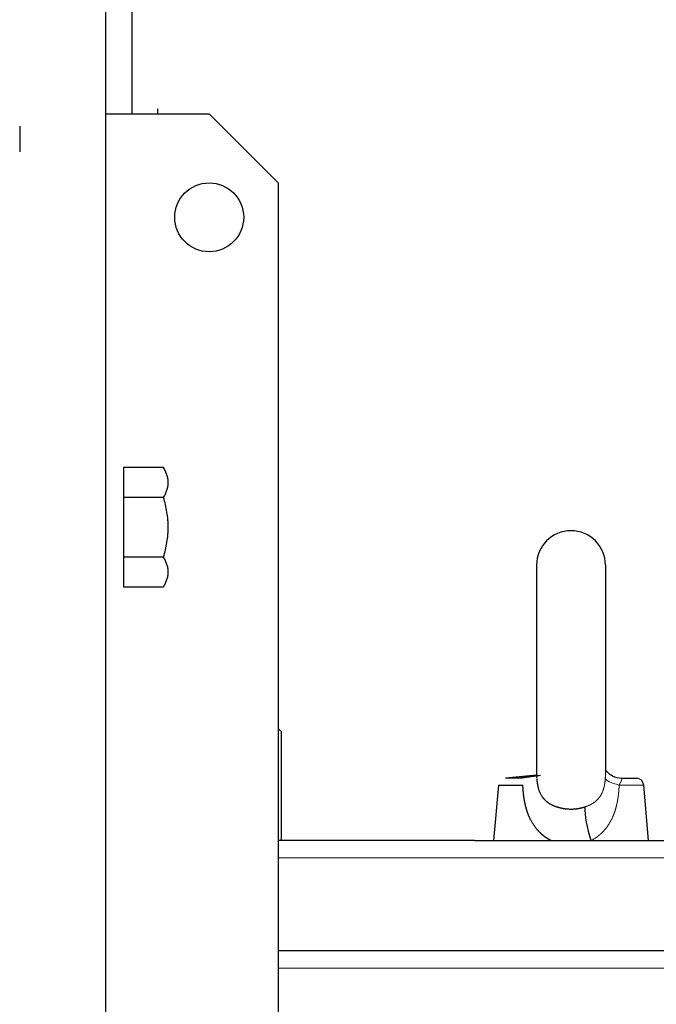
# Model space of a CAD drawing. Header units: millimetres. Extents: x 0 to 29700, y -16 to 21000.
# Tile 320 of 357: x 21391 to 21576, y 17070 to 17356. Entities that reach past the tile are written whole.
import ezdxf

# ---------------------------------------------------------------- set-up
doc = ezdxf.new("R2010")
doc.units = ezdxf.units.MM
doc.layers.add('1', color=7, linetype='Continuous', true_color=0xffffff)
doc.layers.add('254', color=7, linetype='Continuous', true_color=0xffffff)
doc.styles.add('latin_extended', font='simplex.shx')
doc.dimstyles.get("Standard").update_dxf_attribs({"dimtxt": 0.18, "dimasz": 0.18, "dimexe": 0.18, "dimexo": 0.0625, "dimgap": 0.09, "dimtad": 0, "dimtih": 1, "dimtoh": 1, "dimdec": 4, "dimzin": 0, "dimdsep": 46, "dimtxsty": 'Standard', "dimcen": 0.09, "dimadec": 0, "dimazin": 0, "dimtfac": 1, "dimtdec": 4, "dimtofl": 0, "dimtmove": 0, "dimatfit": 3, "dimfxl": 1, "dimtolj": 1, "dimtzin": 0, "dimarcsym": 0})

# ---------------------------------------------------------------- blocks, each defined once
blk = doc.blocks.new('_U4')
at = {"layer": '254', "color": 3, "linetype": 'Continuous', "lineweight": 13, "transparency": 16777216}
for p, q in [((28056.49, 18872.66), (28056.49, 14093.8)), ((18212.99, 16851.58), (18212.99, 14093.8)), ((18387.99, 14143.8), (27881.49, 14143.8))]:
    blk.add_line(p, q, dxfattribs=at)
at = {"layer": '254', "color": 3, "transparency": 16777216}
for points in [[(18387.99, 14172.97), (18387.99, 14114.64), (18212.99, 14143.8)], [(27881.49, 14114.64), (27881.49, 14172.97), (28056.49, 14143.8)]]:
    blk.add_solid(points, dxfattribs=at)
at = {"layer": 'Defpoints', "color": 0, "transparency": 16777216}
for p in [(28056.49, 18922.66), (18212.99, 16901.58), (28056.49, 14143.8)]:
    blk.add_point(p, dxfattribs=at)
at = {"layer": '254', "color": 2, "lineweight": 13, "transparency": 16777216, "insert": (22822.24, 14406.3), "char_height": 175, "attachment_point": 1, "style": 'latin_extended'}
blk.add_mtext('\\A1;9844', dxfattribs=at)

msp = doc.modelspace()

# ---------------------------------------------------------------- linework, layer by layer
at = {"layer": '1', "color": 2, "linetype": 'Continuous', "lineweight": 25}
for p, q in [((21415.987, 16298.827), (21415.987, 17450.31)), ((21423.487, 17429.424), (21423.487, 17328.802)), ((21415.987, 17328.803), (21445.987, 17328.803)), ((21430.987, 17330.303), (21430.987, 17329.432)), ((21430.987, 17330.303), (21430.987, 17329.432)), ((21430.987, 17329.432), (21430.987, 17328.803)), ((21465.987, 17308.803), (21445.987, 17328.803)), ((21390.987, 17325.24), (21390.987, 17317.826)), ((21465.987, 17308.803), (21465.987, 16338.803)), ((21421.087, 17226.123), (21421.087, 17217.463)), ((21432.747, 17226.123), (21421.087, 17226.123)), ((21432.747, 17217.463), (21421.087, 17217.463)), ((21421.087, 17217.463), (21421.087, 17200.142)), ((21421.087, 17200.142), (21421.087, 17191.482)), ((21432.747, 17200.142), (21421.087, 17200.142)), ((21540.987, 17197.803), (21540.987, 17136.067)), ((21560.987, 17197.803), (21560.987, 17137.452)), ((21421.087, 17191.482), (21432.747, 17191.482)), ((21466.987, 17149.403), (21465.987, 17150.403)), ((21466.987, 17118.203), (21466.987, 17149.403)), ((21540.986, 17136.847), (21531.926, 17135.981)), ((21536.184, 17135.981), (21531.926, 17135.981)), ((21565.789, 17135.981), (21570.048, 17135.981)), ((21529.898, 17133.938), (21528.487, 17117.803)), ((21529.898, 17133.938), (21537.019, 17133.938)), ((21573.487, 17117.803), (21572.075, 17133.938)), ((21522.987, 17117.803), (21465.987, 17117.803)), ((21466.587, 17117.803), (21466.987, 17118.203)), ((21522.987, 17117.803), (21577.987, 17117.803)), ((21710.686, 17085.803), (21465.987, 17085.803))]:
    msp.add_line(p, q, dxfattribs=at)
at = {"layer": '1', "color": 4, "linetype": 'Continuous', "lineweight": 13}
for p, q in [((21564.954, 17133.938), (21572.075, 17133.938)), ((21465.989, 17112.803), (21712.586, 17112.803)), ((21465.989, 17080.803), (21710.684, 17080.803))]:
    msp.add_line(p, q, dxfattribs=at)
at = {"layer": '1', "color": 2, "linetype": 'Continuous', "lineweight": 25}
msp.add_circle((21445.987, 17298.803), 10, dxfattribs=at)
for centre, radius, start, end in [((21550.987, 17197.803), 10, 0, 180), ((21569.834, 17133.742), 2.25, 5, 84.54046)]:
    msp.add_arc(centre, radius, start, end, dxfattribs=at)
at = {"layer": '1', "color": 4, "linetype": 'Continuous', "lineweight": 13}
msp.add_ellipse((21572.872, 17134.984), major_axis=(11.952, -1.073), ratio=0.1917389, start_param=3.2105934, end_param=4.005609, dxfattribs=at)
at = {"layer": '1', "color": 2, "linetype": 'Continuous', "lineweight": 25}
for centre, major_axis, ratio, start_param, end_param in [((21566.676, 17147.927), (-1.866, -11.854), 0.8065135, 6.0824153, 6.3847453), ((21559.831, 17118.849), (3.732, -11.405), 0.2701531, 3.7533103, 4.7157009)]:
    msp.add_ellipse(centre, major_axis=major_axis, ratio=ratio, start_param=start_param, end_param=end_param, dxfattribs=at)
for points, knots in [([(21434.087, 17221.793), (21434.087, 17221.978), (21434.079, 17222.162), (21434.048, 17222.529), (21434.024, 17222.712), (21433.933, 17223.259), (21433.842, 17223.621), (21433.609, 17224.342), (21433.466, 17224.701), (21433.137, 17225.414), (21432.951, 17225.769), (21432.747, 17226.123)], [0, 0, 0, 0, 0.125, 0.125, 0.25, 0.25, 0.5, 0.5, 0.75, 0.75, 1, 1, 1, 1]), ([(21432.747, 17217.463), (21432.951, 17217.816), (21433.137, 17218.172), (21433.466, 17218.885), (21433.609, 17219.244), (21433.842, 17219.964), (21433.933, 17220.327), (21434.024, 17220.874), (21434.048, 17221.057), (21434.079, 17221.424), (21434.087, 17221.608), (21434.087, 17221.793)], [0, 0, 0, 0, 0.25, 0.25, 0.5, 0.5, 0.75, 0.75, 0.875, 0.875, 1, 1, 1, 1]), ([(21434.087, 17208.803), (21434.087, 17209.172), (21434.079, 17209.54), (21434.048, 17210.274), (21434.024, 17210.64), (21433.933, 17211.735), (21433.842, 17212.459), (21433.609, 17213.901), (21433.466, 17214.618), (21433.137, 17216.045), (21432.951, 17216.755), (21432.747, 17217.463)], [0, 0, 0, 0, 0.125, 0.125, 0.25, 0.25, 0.5, 0.5, 0.75, 0.75, 1, 1, 1, 1]), ([(21432.747, 17200.142), (21432.951, 17200.85), (21433.137, 17201.56), (21433.466, 17202.987), (21433.609, 17203.704), (21433.842, 17205.146), (21433.933, 17205.871), (21434.024, 17206.965), (21434.048, 17207.331), (21434.079, 17208.065), (21434.087, 17208.433), (21434.087, 17208.803)], [0, 0, 0, 0, 0.25, 0.25, 0.5, 0.5, 0.75, 0.75, 0.875, 0.875, 1, 1, 1, 1]), ([(21434.087, 17195.812), (21434.087, 17195.997), (21434.079, 17196.181), (21434.048, 17196.548), (21434.024, 17196.731), (21433.933, 17197.278), (21433.842, 17197.641), (21433.609, 17198.362), (21433.466, 17198.72), (21433.137, 17199.434), (21432.951, 17199.789), (21432.747, 17200.142)], [0, 0, 0, 0, 0.125, 0.125, 0.25, 0.25, 0.5, 0.5, 0.75, 0.75, 1, 1, 1, 1]), ([(21432.747, 17191.482), (21432.951, 17191.836), (21433.137, 17192.191), (21433.466, 17192.904), (21433.609, 17193.263), (21433.842, 17193.984), (21433.933, 17194.346), (21434.024, 17194.893), (21434.048, 17195.076), (21434.079, 17195.443), (21434.087, 17195.627), (21434.087, 17195.812)], [0, 0, 0, 0, 0.25, 0.25, 0.5, 0.5, 0.75, 0.75, 0.875, 0.875, 1, 1, 1, 1]), ([(21563.053, 17136.564), (21562.483, 17136.885), (21561.64, 17137.475), (21561.063, 17138.305), (21560.919, 17138.588)], [0, 0, 0, 0, 0.5448149, 1, 1, 1, 1]), ([(21536.184, 17135.981), (21536.204, 17135.984), (21536.243, 17135.99), (21536.301, 17136), (21536.359, 17136.008), (21536.416, 17136.017), (21536.472, 17136.026), (21536.527, 17136.034), (21536.581, 17136.042), (21536.635, 17136.051), (21536.688, 17136.058), (21536.739, 17136.066), (21536.79, 17136.074), (21536.84, 17136.082), (21536.89, 17136.089), (21536.938, 17136.096), (21536.985, 17136.103), (21537.032, 17136.11), (21537.077, 17136.117), (21537.122, 17136.124), (21537.166, 17136.13), (21537.208, 17136.136), (21537.25, 17136.142), (21537.291, 17136.148), (21537.331, 17136.154), (21537.37, 17136.16), (21537.408, 17136.166), (21537.445, 17136.171), (21537.481, 17136.176), (21537.516, 17136.181), (21537.67, 17136.204), (21537.936, 17136.242), (21538.311, 17136.296), (21538.663, 17136.345), (21539.154, 17136.414), (21539.769, 17136.498), (21540.558, 17136.603), (21541.331, 17136.705), (21541.867, 17136.773), (21542.122, 17136.806)], [0, 0, 0, 0, 0.0112241, 0.0222616, 0.0331125, 0.0437771, 0.0542556, 0.0645481, 0.0746547, 0.0845756, 0.094311, 0.1038611, 0.1132258, 0.1224055, 0.1314002, 0.1402101, 0.1488352, 0.1572758, 0.1655319, 0.1736037, 0.1814913, 0.1891947, 0.1967141, 0.2040497, 0.2112015, 0.2181695, 0.224954, 0.231555, 0.2379725, 0.2442068, 0.2502578, 0.3199038, 0.3847574, 0.4448405, 0.5001729, 0.6328135, 0.7501189, 0.8826569, 1, 1, 1, 1]), ([(21540.528, 17136.599), (21540.528, 17136.599), (21540.285, 17136.567), (21539.77, 17136.498), (21539.156, 17136.414), (21538.666, 17136.346), (21538.314, 17136.296), (21537.939, 17136.243), (21537.659, 17136.202), (21537.478, 17136.176), (21537.4, 17136.165), (21537.319, 17136.153), (21537.233, 17136.14), (21537.144, 17136.127), (21537.051, 17136.113), (21536.955, 17136.099), (21536.855, 17136.084), (21536.751, 17136.068), (21536.644, 17136.052), (21536.534, 17136.035), (21536.42, 17136.018), (21536.303, 17136), (21536.224, 17135.988), (21536.184, 17135.981)], [0, 0, 0, 0, 0.0000451, 0.156035, 0.3325787, 0.4063697, 0.4864622, 0.5728823, 0.6656591, 0.6831575, 0.701633, 0.7210868, 0.7415198, 0.7629333, 0.7853285, 0.8087067, 0.8330691, 0.8584173, 0.8847527, 0.912077, 0.9403918, 0.9696989, 1, 1, 1, 1]), ([(21541.039, 17135.896), (21541.04, 17135.879), (21541.042, 17135.844), (21541.046, 17135.792), (21541.049, 17135.74), (21541.053, 17135.688), (21541.057, 17135.636), (21541.061, 17135.584), (21541.065, 17135.533), (21541.07, 17135.481), (21541.074, 17135.43), (21541.079, 17135.379), (21541.083, 17135.328), (21541.088, 17135.277), (21541.093, 17135.226), (21541.098, 17135.175), (21541.104, 17135.124), (21541.109, 17135.074), (21541.115, 17135.023), (21541.12, 17134.973), (21541.126, 17134.923), (21541.132, 17134.872), (21541.138, 17134.822), (21541.145, 17134.773), (21541.151, 17134.723), (21541.157, 17134.673), (21541.164, 17134.624), (21541.171, 17134.574), (21541.178, 17134.525), (21541.185, 17134.476), (21541.193, 17134.427), (21541.2, 17134.378), (21541.208, 17134.329), (21541.216, 17134.28), (21541.223, 17134.232), (21541.232, 17134.183), (21541.24, 17134.135), (21541.248, 17134.087), (21541.257, 17134.039), (21541.266, 17133.991), (21541.275, 17133.943), (21541.284, 17133.895), (21541.293, 17133.847), (21541.302, 17133.8), (21541.312, 17133.753), (21541.322, 17133.705), (21541.332, 17133.658), (21541.342, 17133.611), (21541.352, 17133.564), (21541.363, 17133.518), (21541.373, 17133.471), (21541.384, 17133.425), (21541.395, 17133.378), (21541.406, 17133.332), (21541.418, 17133.286), (21541.429, 17133.24), (21541.441, 17133.194), (21541.453, 17133.149), (21541.465, 17133.103), (21541.508, 17132.947), (21541.586, 17132.681), (21541.713, 17132.309), (21541.859, 17131.94), (21542.023, 17131.577), (21542.207, 17131.219), (21542.414, 17130.868), (21542.589, 17130.607), (21542.719, 17130.428), (21542.798, 17130.325), (21542.879, 17130.222), (21542.963, 17130.119), (21543.051, 17130.016), (21543.143, 17129.913), (21543.238, 17129.81), (21543.336, 17129.708), (21543.438, 17129.606), (21543.544, 17129.504), (21543.654, 17129.404), (21543.767, 17129.303), (21543.885, 17129.204), (21544.007, 17129.106), (21544.132, 17129.009), (21544.262, 17128.912), (21544.396, 17128.818), (21544.494, 17128.752), (21544.552, 17128.714), (21544.571, 17128.701), (21544.591, 17128.688), (21544.613, 17128.675), (21544.636, 17128.66), (21544.66, 17128.645), (21544.686, 17128.629), (21544.713, 17128.612), (21544.742, 17128.594), (21544.772, 17128.576), (21544.804, 17128.557), (21544.837, 17128.537), (21544.872, 17128.517), (21544.908, 17128.496), (21544.946, 17128.474), (21544.985, 17128.452), (21545.026, 17128.429), (21545.069, 17128.406), (21545.113, 17128.382), (21545.159, 17128.357), (21545.206, 17128.332), (21545.255, 17128.306), (21545.305, 17128.28), (21545.358, 17128.254), (21545.412, 17128.227), (21545.467, 17128.199), (21545.525, 17128.171), (21545.584, 17128.143), (21545.645, 17128.114), (21545.708, 17128.086), (21545.772, 17128.056), (21545.838, 17128.027), (21545.907, 17127.997), (21545.977, 17127.967), (21546.048, 17127.937), (21546.122, 17127.907), (21546.198, 17127.877), (21546.275, 17127.847), (21546.355, 17127.816), (21546.436, 17127.786), (21546.52, 17127.756), (21546.605, 17127.726), (21546.693, 17127.696), (21546.782, 17127.666), (21546.873, 17127.636), (21546.935, 17127.617), (21546.966, 17127.607)], [0, 0, 0, 0, 0.0046098, 0.0092077, 0.0137936, 0.0183678, 0.0229303, 0.0274811, 0.0320204, 0.0365483, 0.0410648, 0.0455701, 0.0500642, 0.0545472, 0.0590192, 0.0634804, 0.0679308, 0.0723705, 0.0767996, 0.0812182, 0.0856265, 0.0900244, 0.0944122, 0.09879, 0.1031577, 0.1075157, 0.1118639, 0.1162024, 0.1205315, 0.1248511, 0.1291615, 0.1334627, 0.1377549, 0.1420381, 0.1463125, 0.1505783, 0.1548355, 0.1590842, 0.1633247, 0.1675569, 0.1717812, 0.1759975, 0.180206, 0.1844069, 0.1886002, 0.1927862, 0.196965, 0.2011366, 0.2053013, 0.2094592, 0.2136104, 0.2177552, 0.2218935, 0.2260256, 0.2301517, 0.2342718, 0.2383862, 0.2424949, 0.2465982, 0.2506963, 0.2848, 0.3193161, 0.3543451, 0.3899856, 0.4263346, 0.4634866, 0.5015339, 0.5133753, 0.5254385, 0.5377258, 0.550239, 0.5629801, 0.5759508, 0.589153, 0.6025882, 0.6162581, 0.6301643, 0.6443082, 0.6586913, 0.6733149, 0.6881804, 0.7032891, 0.7186422, 0.734241, 0.7500867, 0.7520611, 0.7541891, 0.7564707, 0.758906, 0.7614949, 0.7642375, 0.7671337, 0.7701837, 0.7733873, 0.7767446, 0.7802556, 0.7839203, 0.7877388, 0.7917109, 0.7958368, 0.8001164, 0.8045497, 0.8091368, 0.8138776, 0.8187721, 0.8238204, 0.8290224, 0.8343781, 0.8398876, 0.8455509, 0.8513679, 0.8573387, 0.8634632, 0.8697415, 0.8761736, 0.8827594, 0.889499, 0.8963923, 0.9034395, 0.9106404, 0.917995, 0.9255035, 0.9331657, 0.9409818, 0.9489516, 0.9570752, 0.9653526, 0.9737837, 0.9823687, 0.9911074, 1, 1, 1, 1]), ([(21545.211, 17117.803), (21545.194, 17117.811), (21545.162, 17117.828), (21545.113, 17117.853), (21545.064, 17117.878), (21545.015, 17117.904), (21544.966, 17117.929), (21544.918, 17117.955), (21544.869, 17117.981), (21544.821, 17118.008), (21544.773, 17118.034), (21544.725, 17118.061), (21544.677, 17118.088), (21544.629, 17118.115), (21544.582, 17118.142), (21544.534, 17118.169), (21544.487, 17118.197), (21544.44, 17118.225), (21544.392, 17118.253), (21544.345, 17118.281), (21544.299, 17118.31), (21544.252, 17118.339), (21544.205, 17118.367), (21544.159, 17118.397), (21544.112, 17118.426), (21544.066, 17118.455), (21544.02, 17118.485), (21543.974, 17118.515), (21543.928, 17118.545), (21543.883, 17118.575), (21543.837, 17118.606), (21543.792, 17118.637), (21543.746, 17118.668), (21543.701, 17118.699), (21543.656, 17118.73), (21543.611, 17118.761), (21543.566, 17118.793), (21543.522, 17118.825), (21543.477, 17118.857), (21543.433, 17118.89), (21543.388, 17118.922), (21543.344, 17118.955), (21543.3, 17118.988), (21543.256, 17119.021), (21543.212, 17119.054), (21543.169, 17119.088), (21543.125, 17119.122), (21543.082, 17119.155), (21543.039, 17119.19), (21542.996, 17119.224), (21542.953, 17119.259), (21542.91, 17119.293), (21542.867, 17119.328), (21542.824, 17119.363), (21542.782, 17119.399), (21542.74, 17119.434), (21542.697, 17119.47), (21542.655, 17119.506), (21542.613, 17119.542), (21542.572, 17119.579), (21542.53, 17119.615), (21542.488, 17119.652), (21542.447, 17119.689), (21542.406, 17119.726), (21542.365, 17119.764), (21542.324, 17119.801), (21542.283, 17119.839), (21542.242, 17119.877), (21542.201, 17119.915), (21542.161, 17119.953), (21542.121, 17119.992), (21542.08, 17120.031), (21542.04, 17120.07), (21542, 17120.109), (21541.96, 17120.148), (21541.921, 17120.188), (21541.881, 17120.228), (21541.842, 17120.268), (21541.802, 17120.308), (21541.763, 17120.349), (21541.724, 17120.389), (21541.685, 17120.43), (21541.647, 17120.471), (21541.608, 17120.512), (21541.569, 17120.554), (21541.531, 17120.595), (21541.298, 17120.85), (21540.887, 17121.333), (21540.336, 17122.073), (21539.831, 17122.852), (21539.37, 17123.67), (21539.073, 17124.277), (21538.906, 17124.649), (21538.852, 17124.773), (21538.798, 17124.897), (21538.746, 17125.022), (21538.694, 17125.148), (21538.643, 17125.274), (21538.593, 17125.401), (21538.544, 17125.528), (21538.495, 17125.656), (21538.448, 17125.785), (21538.401, 17125.914), (21538.356, 17126.043), (21538.311, 17126.174), (21538.266, 17126.305), (21538.223, 17126.436), (21538.181, 17126.568), (21538.139, 17126.701), (21538.098, 17126.835), (21538.058, 17126.968), (21538.019, 17127.103), (21537.98, 17127.238), (21537.943, 17127.374), (21537.906, 17127.51), (21537.87, 17127.647), (21537.835, 17127.785), (21537.8, 17127.923), (21537.766, 17128.061), (21537.734, 17128.201), (21537.701, 17128.341), (21537.67, 17128.481), (21537.639, 17128.622), (21537.61, 17128.764), (21537.58, 17128.906), (21537.552, 17129.049), (21537.524, 17129.193), (21537.498, 17129.337), (21537.471, 17129.482), (21537.446, 17129.627), (21537.421, 17129.773), (21537.397, 17129.919), (21537.374, 17130.066), (21537.352, 17130.214), (21537.33, 17130.362), (21537.309, 17130.511), (21537.288, 17130.661), (21537.269, 17130.811), (21537.25, 17130.961), (21537.232, 17131.113), (21537.214, 17131.265), (21537.197, 17131.417), (21537.181, 17131.57), (21537.165, 17131.724), (21537.151, 17131.878), (21537.136, 17132.033), (21537.123, 17132.188), (21537.11, 17132.344), (21537.098, 17132.501), (21537.087, 17132.658), (21537.076, 17132.816), (21537.066, 17132.975), (21537.056, 17133.134), (21537.047, 17133.293), (21537.039, 17133.454), (21537.032, 17133.614), (21537.025, 17133.776), (21537.021, 17133.884), (21537.019, 17133.938)], [0, 0, 0, 0, 0.0028607, 0.005722, 0.0085837, 0.011446, 0.014309, 0.0171726, 0.0200369, 0.022902, 0.0257678, 0.0286344, 0.0315019, 0.0343704, 0.0372397, 0.0401101, 0.0429815, 0.045854, 0.0487275, 0.0516023, 0.0544782, 0.0573554, 0.0602338, 0.0631136, 0.0659947, 0.0688772, 0.0717612, 0.0746467, 0.0775336, 0.0804222, 0.0833124, 0.0862042, 0.0890976, 0.0919929, 0.0948898, 0.0977886, 0.1006893, 0.1035918, 0.1064963, 0.1094027, 0.1123112, 0.1152217, 0.1181343, 0.121049, 0.1239659, 0.126885, 0.1298064, 0.13273, 0.135656, 0.1385844, 0.1415151, 0.1444483, 0.147384, 0.1503222, 0.153263, 0.1562064, 0.1591525, 0.1621012, 0.1650526, 0.1680068, 0.1709638, 0.1739237, 0.1768864, 0.179852, 0.1828206, 0.1857921, 0.1887667, 0.1917444, 0.1947251, 0.197709, 0.2006961, 0.2036864, 0.2066799, 0.2096767, 0.2126769, 0.2156804, 0.2186873, 0.2216977, 0.2247115, 0.2277288, 0.2307497, 0.2337742, 0.2368023, 0.239834, 0.2428694, 0.2459086, 0.2489515, 0.2984656, 0.3480773, 0.397938, 0.4481965, 0.4989979, 0.5061913, 0.5133894, 0.5205927, 0.5278016, 0.5350164, 0.5422375, 0.5494652, 0.5567, 0.5639421, 0.5711921, 0.5784502, 0.5857168, 0.5929922, 0.6002769, 0.6075712, 0.6148754, 0.6221899, 0.6295151, 0.6368513, 0.6441988, 0.6515581, 0.6589294, 0.666313, 0.6737094, 0.6811189, 0.6885418, 0.6959784, 0.7034291, 0.7108943, 0.7183741, 0.725869, 0.7333792, 0.7409052, 0.7484471, 0.7560054, 0.7635804, 0.7711722, 0.7787814, 0.786408, 0.7940526, 0.8017153, 0.8093964, 0.8170963, 0.8248152, 0.8325535, 0.8403113, 0.8480891, 0.855887, 0.8637053, 0.8715444, 0.8794045, 0.8872858, 0.8951886, 0.9031133, 0.91106, 0.9190289, 0.9270205, 0.9350348, 0.9430722, 0.9511329, 0.9592172, 0.9673252, 0.9754573, 0.9836136, 0.9917945, 1, 1, 1, 1]), ([(21546.966, 17127.607), (21546.98, 17127.603), (21547.008, 17127.594), (21547.05, 17127.582), (21547.092, 17127.569), (21547.134, 17127.556), (21547.177, 17127.543), (21547.22, 17127.531), (21547.264, 17127.518), (21547.308, 17127.506), (21547.353, 17127.493), (21547.398, 17127.481), (21547.443, 17127.468), (21547.489, 17127.456), (21547.535, 17127.443), (21547.581, 17127.431), (21547.628, 17127.419), (21547.675, 17127.407), (21547.723, 17127.395), (21547.771, 17127.382), (21547.82, 17127.371), (21547.869, 17127.359), (21547.918, 17127.347), (21547.968, 17127.335), (21548.018, 17127.324), (21548.069, 17127.312), (21548.12, 17127.301), (21548.171, 17127.289), (21548.223, 17127.278), (21548.275, 17127.267), (21548.328, 17127.256), (21548.381, 17127.246), (21548.434, 17127.235), (21548.488, 17127.224), (21548.542, 17127.214), (21548.597, 17127.204), (21548.652, 17127.194), (21548.707, 17127.184), (21548.763, 17127.174), (21548.82, 17127.164), (21548.876, 17127.155), (21548.948, 17127.143), (21549.045, 17127.128), (21549.178, 17127.108), (21549.342, 17127.085), (21549.538, 17127.061), (21549.765, 17127.037), (21550.024, 17127.014), (21550.315, 17126.995), (21550.637, 17126.982), (21551.036, 17126.976), (21551.478, 17126.985), (21551.927, 17127.011), (21552.304, 17127.046), (21552.61, 17127.082), (21552.846, 17127.115), (21553.02, 17127.142), (21553.155, 17127.164), (21553.273, 17127.185), (21553.39, 17127.206), (21553.505, 17127.228), (21553.618, 17127.25), (21553.729, 17127.273), (21553.838, 17127.297), (21553.945, 17127.321), (21554.051, 17127.346), (21554.155, 17127.371), (21554.257, 17127.396), (21554.357, 17127.422), (21554.455, 17127.448), (21554.551, 17127.474), (21554.646, 17127.5), (21554.739, 17127.527), (21554.83, 17127.553), (21554.919, 17127.58), (21554.978, 17127.598), (21555.007, 17127.607)], [0, 0, 0, 0, 0.0054581, 0.0109568, 0.0164962, 0.0220763, 0.027697, 0.0333585, 0.0390607, 0.0448036, 0.0505872, 0.0564117, 0.0622768, 0.0681828, 0.0741295, 0.080117, 0.0861453, 0.0922145, 0.0983245, 0.1044753, 0.1106669, 0.1168994, 0.1231728, 0.1294871, 0.1358422, 0.1422382, 0.1486752, 0.155153, 0.1616718, 0.1682314, 0.1748321, 0.1814736, 0.1881561, 0.1948796, 0.201644, 0.2084495, 0.2152958, 0.2221832, 0.2291116, 0.236081, 0.2430914, 0.2501428, 0.2627245, 0.2790828, 0.2992179, 0.3231296, 0.350818, 0.3822829, 0.4175244, 0.4565423, 0.4993366, 0.5621708, 0.6165307, 0.6624157, 0.6998252, 0.728759, 0.7492168, 0.7640836, 0.7787648, 0.7932603, 0.8075701, 0.8216945, 0.8356333, 0.8493868, 0.862955, 0.8763379, 0.8895358, 0.9025485, 0.9153763, 0.9280192, 0.9404773, 0.9527507, 0.9648396, 0.9767441, 0.9884641, 1, 1, 1, 1])]:
    msp.add_open_spline(points, degree=3, knots=knots, dxfattribs=at)
at = {"layer": '1', "color": 4, "linetype": 'Continuous', "lineweight": 13}
for points, knots in [([(21560.935, 17135.896), (21560.936, 17135.911), (21560.938, 17135.942), (21560.94, 17135.987), (21560.943, 17136.032), (21560.946, 17136.078), (21560.948, 17136.123), (21560.951, 17136.168), (21560.953, 17136.213), (21560.956, 17136.257), (21560.958, 17136.302), (21560.96, 17136.347), (21560.962, 17136.391), (21560.964, 17136.436), (21560.966, 17136.48), (21560.968, 17136.524), (21560.97, 17136.568), (21560.971, 17136.612), (21560.973, 17136.656), (21560.975, 17136.7), (21560.976, 17136.744), (21560.977, 17136.787), (21560.979, 17136.831), (21560.98, 17136.874), (21560.981, 17136.917), (21560.982, 17136.96), (21560.983, 17137.004), (21560.983, 17137.046), (21560.984, 17137.089), (21560.985, 17137.132), (21560.985, 17137.175), (21560.986, 17137.217), (21560.986, 17137.259), (21560.986, 17137.302), (21560.987, 17137.344), (21560.987, 17137.386), (21560.987, 17137.428), (21560.987, 17137.47), (21560.986, 17137.511), (21560.986, 17137.553), (21560.986, 17137.595), (21560.985, 17137.636), (21560.985, 17137.677), (21560.984, 17137.718), (21560.983, 17137.759), (21560.982, 17137.8), (21560.982, 17137.841), (21560.981, 17137.882), (21560.979, 17137.922), (21560.978, 17137.963), (21560.977, 17138.003), (21560.975, 17138.043), (21560.974, 17138.084), (21560.972, 17138.124), (21560.971, 17138.163), (21560.969, 17138.203), (21560.967, 17138.243), (21560.965, 17138.282), (21560.963, 17138.311), (21560.963, 17138.326), (21560.963, 17138.328)], [0, 0, 0, 0, 0.0189399, 0.0378223, 0.0566475, 0.0754158, 0.0941276, 0.1127831, 0.1313827, 0.1499266, 0.1684153, 0.1868489, 0.2052279, 0.2235525, 0.241823, 0.2600399, 0.2782034, 0.2963138, 0.3143715, 0.3323768, 0.35033, 0.3682315, 0.3860816, 0.4038807, 0.421629, 0.439327, 0.4569749, 0.4745731, 0.492122, 0.5096219, 0.5270732, 0.5444761, 0.5618311, 0.5791385, 0.5963987, 0.613612, 0.6307788, 0.6478994, 0.6649742, 0.6820035, 0.6989878, 0.7159274, 0.7328226, 0.7496739, 0.7664815, 0.783246, 0.7999675, 0.8166466, 0.8332836, 0.8498788, 0.8664327, 0.8829456, 0.899418, 0.9158501, 0.9322424, 0.9485952, 0.964909, 0.9811841, 0.997421, 1, 1, 1, 1]), ([(21555.007, 17127.607), (21555.022, 17127.612), (21555.052, 17127.621), (21555.096, 17127.635), (21555.14, 17127.649), (21555.183, 17127.663), (21555.226, 17127.678), (21555.269, 17127.692), (21555.311, 17127.706), (21555.353, 17127.72), (21555.394, 17127.735), (21555.435, 17127.749), (21555.475, 17127.764), (21555.515, 17127.778), (21555.554, 17127.793), (21555.593, 17127.807), (21555.632, 17127.822), (21555.67, 17127.836), (21555.707, 17127.85), (21555.744, 17127.865), (21555.781, 17127.879), (21555.817, 17127.894), (21555.853, 17127.908), (21555.889, 17127.923), (21555.924, 17127.937), (21555.958, 17127.951), (21555.992, 17127.966), (21556.026, 17127.98), (21556.06, 17127.994), (21556.092, 17128.009), (21556.125, 17128.023), (21556.157, 17128.037), (21556.189, 17128.051), (21556.22, 17128.065), (21556.251, 17128.079), (21556.281, 17128.093), (21556.311, 17128.107), (21556.341, 17128.12), (21556.37, 17128.134), (21556.399, 17128.148), (21556.427, 17128.161), (21556.455, 17128.175), (21556.483, 17128.188), (21556.51, 17128.201), (21556.537, 17128.214), (21556.563, 17128.227), (21556.589, 17128.24), (21556.615, 17128.253), (21556.64, 17128.266), (21556.665, 17128.279), (21556.69, 17128.292), (21556.714, 17128.304), (21556.737, 17128.316), (21556.761, 17128.329), (21556.784, 17128.341), (21556.806, 17128.353), (21556.829, 17128.365), (21556.851, 17128.377), (21556.872, 17128.388), (21556.893, 17128.4), (21556.914, 17128.411), (21556.934, 17128.423), (21556.955, 17128.434), (21556.974, 17128.445), (21556.994, 17128.456), (21557.013, 17128.466), (21557.031, 17128.477), (21557.05, 17128.487), (21557.068, 17128.498), (21557.085, 17128.508), (21557.102, 17128.518), (21557.119, 17128.528), (21557.136, 17128.538), (21557.152, 17128.547), (21557.168, 17128.557), (21557.183, 17128.566), (21557.199, 17128.575), (21557.214, 17128.584), (21557.228, 17128.593), (21557.242, 17128.601), (21557.256, 17128.61), (21557.27, 17128.618), (21557.283, 17128.626), (21557.296, 17128.634), (21557.308, 17128.642), (21557.321, 17128.65), (21557.332, 17128.657), (21557.344, 17128.665), (21557.355, 17128.672), (21557.366, 17128.679), (21557.377, 17128.685), (21557.387, 17128.692), (21557.397, 17128.698), (21557.407, 17128.705), (21557.416, 17128.711), (21557.425, 17128.717), (21557.434, 17128.722), (21557.464, 17128.742), (21557.514, 17128.776), (21557.585, 17128.824), (21557.655, 17128.873), (21557.724, 17128.922), (21557.791, 17128.972), (21557.858, 17129.022), (21557.923, 17129.072), (21557.987, 17129.123), (21558.05, 17129.174), (21558.112, 17129.225), (21558.173, 17129.276), (21558.233, 17129.328), (21558.291, 17129.379), (21558.349, 17129.431), (21558.406, 17129.483), (21558.462, 17129.536), (21558.516, 17129.588), (21558.57, 17129.641), (21558.622, 17129.693), (21558.674, 17129.746), (21558.725, 17129.799), (21558.774, 17129.852), (21558.823, 17129.905), (21558.871, 17129.958), (21558.918, 17130.011), (21558.963, 17130.065), (21559.008, 17130.118), (21559.053, 17130.171), (21559.096, 17130.224), (21559.138, 17130.277), (21559.18, 17130.33), (21559.22, 17130.384), (21559.26, 17130.437), (21559.299, 17130.49), (21559.38, 17130.603), (21559.5, 17130.778), (21559.65, 17131.021), (21559.79, 17131.267), (21559.919, 17131.517), (21560.039, 17131.77), (21560.148, 17132.025), (21560.249, 17132.283), (21560.34, 17132.543), (21560.424, 17132.804), (21560.483, 17133.009), (21560.523, 17133.158), (21560.546, 17133.249), (21560.569, 17133.341), (21560.591, 17133.433), (21560.612, 17133.526), (21560.633, 17133.619), (21560.653, 17133.713), (21560.672, 17133.807), (21560.691, 17133.902), (21560.709, 17133.997), (21560.726, 17134.093), (21560.743, 17134.189), (21560.759, 17134.286), (21560.774, 17134.383), (21560.789, 17134.48), (21560.803, 17134.579), (21560.816, 17134.677), (21560.829, 17134.776), (21560.842, 17134.876), (21560.853, 17134.976), (21560.865, 17135.076), (21560.875, 17135.177), (21560.885, 17135.279), (21560.895, 17135.38), (21560.904, 17135.483), (21560.912, 17135.585), (21560.92, 17135.689), (21560.928, 17135.792), (21560.932, 17135.861), (21560.935, 17135.896)], [0, 0, 0, 0, 0.0042624, 0.00849, 0.0126828, 0.0168406, 0.0209636, 0.0250518, 0.0291051, 0.0331236, 0.0371072, 0.0410559, 0.0449698, 0.0488488, 0.052693, 0.0565024, 0.0602768, 0.0640164, 0.0677212, 0.0713911, 0.0750262, 0.0786264, 0.0821918, 0.0857223, 0.0892179, 0.0926787, 0.0961047, 0.0994958, 0.102852, 0.1061734, 0.10946, 0.1127117, 0.1159285, 0.1191105, 0.1222577, 0.12537, 0.1284474, 0.13149, 0.1344978, 0.1374707, 0.1404088, 0.143312, 0.1461803, 0.1490138, 0.1518125, 0.1545763, 0.1573053, 0.1599995, 0.1626587, 0.1652832, 0.1678728, 0.1704275, 0.1729474, 0.1754325, 0.1778827, 0.1802981, 0.1826786, 0.1850243, 0.1873352, 0.1896112, 0.1918524, 0.1940587, 0.1962302, 0.1983668, 0.2004686, 0.2025356, 0.2045677, 0.206565, 0.2085274, 0.210455, 0.2123478, 0.2142057, 0.2160288, 0.2178171, 0.2195705, 0.2212891, 0.2229729, 0.2246218, 0.2262359, 0.2278151, 0.2293596, 0.2308692, 0.2323439, 0.2337839, 0.235189, 0.2365592, 0.2378947, 0.2391953, 0.2404611, 0.2416921, 0.2428883, 0.2440496, 0.2451761, 0.2462678, 0.2473247, 0.2483468, 0.2493341, 0.2502866, 0.2585142, 0.2666751, 0.2747695, 0.2827974, 0.290759, 0.2986545, 0.3064841, 0.3142479, 0.3219461, 0.3295789, 0.3371465, 0.344649, 0.3520867, 0.3594597, 0.3667682, 0.3740125, 0.3811927, 0.388309, 0.3953616, 0.4023508, 0.4092767, 0.4161396, 0.4229398, 0.4296774, 0.4363527, 0.4429659, 0.4495172, 0.456007, 0.4624355, 0.468803, 0.4751096, 0.4813558, 0.4875417, 0.4936677, 0.4997341, 0.5263872, 0.5525966, 0.5783936, 0.6038098, 0.6288777, 0.6536302, 0.6781006, 0.7023226, 0.7263304, 0.7501584, 0.7583279, 0.7665195, 0.7747343, 0.7829737, 0.7912389, 0.7995308, 0.8078509, 0.8162, 0.8245794, 0.8329902, 0.8414332, 0.8499097, 0.8584205, 0.8669667, 0.8755492, 0.8841689, 0.8928268, 0.9015237, 0.9102605, 0.9190381, 0.9278572, 0.9367188, 0.9456235, 0.9545721, 0.9635655, 0.9726042, 0.9816891, 0.9908208, 1, 1, 1, 1]), ([(21565.789, 17135.981), (21565.788, 17135.981), (21565.786, 17135.98), (21565.783, 17135.979), (21565.78, 17135.977), (21565.778, 17135.975), (21565.775, 17135.973), (21565.773, 17135.971), (21565.77, 17135.969), (21565.768, 17135.966), (21565.766, 17135.964), (21565.764, 17135.961), (21565.762, 17135.958), (21565.761, 17135.955), (21565.759, 17135.951), (21565.758, 17135.948), (21565.756, 17135.944), (21565.755, 17135.94), (21565.754, 17135.935), (21565.753, 17135.931), (21565.752, 17135.926), (21565.751, 17135.92), (21565.75, 17135.915), (21565.749, 17135.909), (21565.748, 17135.903), (21565.747, 17135.896), (21565.747, 17135.89), (21565.746, 17135.882), (21565.746, 17135.875), (21565.745, 17135.867), (21565.745, 17135.859), (21565.744, 17135.85), (21565.744, 17135.841), (21565.743, 17135.831), (21565.743, 17135.821), (21565.742, 17135.811), (21565.741, 17135.801), (21565.741, 17135.787), (21565.74, 17135.765), (21565.738, 17135.727), (21565.732, 17135.672), (21565.719, 17135.595), (21565.696, 17135.491), (21565.666, 17135.385), (21565.633, 17135.287), (21565.605, 17135.21), (21565.573, 17135.129), (21565.538, 17135.046), (21565.498, 17134.96), (21565.462, 17134.885), (21565.431, 17134.823), (21565.407, 17134.775), (21565.382, 17134.727), (21565.357, 17134.679), (21565.333, 17134.632), (21565.308, 17134.584), (21565.283, 17134.538), (21565.258, 17134.491), (21565.233, 17134.445), (21565.208, 17134.4), (21565.183, 17134.355), (21565.159, 17134.31), (21565.135, 17134.266), (21565.111, 17134.223), (21565.087, 17134.18), (21565.064, 17134.138), (21565.041, 17134.097), (21565.019, 17134.056), (21564.997, 17134.016), (21564.976, 17133.977), (21564.961, 17133.951), (21564.954, 17133.938)], [0, 0, 0, 0, 0.0056959, 0.0114721, 0.017329, 0.0232674, 0.0292876, 0.0353902, 0.0415756, 0.0478444, 0.0541969, 0.0606337, 0.067155, 0.0737615, 0.0804534, 0.0872311, 0.0940951, 0.1010457, 0.1080833, 0.1152082, 0.1224207, 0.1297213, 0.1371102, 0.1445877, 0.1521542, 0.15981, 0.1675554, 0.1753906, 0.1833159, 0.1913316, 0.199438, 0.2076354, 0.215924, 0.224304, 0.2327757, 0.2413393, 0.2499952, 0.2571408, 0.2737246, 0.2997812, 0.3353635, 0.3805408, 0.4353954, 0.5000179, 0.5332119, 0.5664744, 0.5998025, 0.633193, 0.6666427, 0.7001484, 0.7178829, 0.7352749, 0.7523233, 0.7690273, 0.7853861, 0.8013991, 0.8170658, 0.8323857, 0.8473586, 0.8619841, 0.8762622, 0.8901929, 0.9037764, 0.9170128, 0.9299026, 0.9424462, 0.9546443, 0.9664978, 0.9780074, 0.9891744, 1, 1, 1, 1]), ([(21564.954, 17133.938), (21564.953, 17133.908), (21564.951, 17133.848), (21564.948, 17133.758), (21564.944, 17133.669), (21564.94, 17133.58), (21564.936, 17133.491), (21564.931, 17133.402), (21564.927, 17133.313), (21564.922, 17133.225), (21564.917, 17133.136), (21564.912, 17133.048), (21564.907, 17132.96), (21564.901, 17132.872), (21564.895, 17132.785), (21564.889, 17132.698), (21564.883, 17132.61), (21564.877, 17132.523), (21564.87, 17132.436), (21564.863, 17132.35), (21564.856, 17132.263), (21564.849, 17132.177), (21564.842, 17132.091), (21564.834, 17132.005), (21564.826, 17131.919), (21564.818, 17131.834), (21564.81, 17131.748), (21564.802, 17131.663), (21564.793, 17131.578), (21564.784, 17131.493), (21564.775, 17131.408), (21564.766, 17131.324), (21564.756, 17131.24), (21564.747, 17131.156), (21564.737, 17131.072), (21564.727, 17130.988), (21564.716, 17130.904), (21564.706, 17130.821), (21564.695, 17130.738), (21564.684, 17130.655), (21564.673, 17130.572), (21564.661, 17130.489), (21564.65, 17130.407), (21564.638, 17130.325), (21564.626, 17130.243), (21564.613, 17130.161), (21564.601, 17130.079), (21564.588, 17129.997), (21564.575, 17129.916), (21564.562, 17129.835), (21564.549, 17129.754), (21564.535, 17129.673), (21564.521, 17129.592), (21564.507, 17129.512), (21564.493, 17129.432), (21564.478, 17129.352), (21564.464, 17129.272), (21564.449, 17129.192), (21564.433, 17129.112), (21564.418, 17129.033), (21564.402, 17128.954), (21564.386, 17128.875), (21564.37, 17128.796), (21564.354, 17128.718), (21564.337, 17128.639), (21564.32, 17128.561), (21564.303, 17128.483), (21564.286, 17128.405), (21564.269, 17128.327), (21564.251, 17128.25), (21564.233, 17128.172), (21564.215, 17128.095), (21564.196, 17128.018), (21564.177, 17127.942), (21564.159, 17127.865), (21564.139, 17127.788), (21564.12, 17127.712), (21564.1, 17127.636), (21564.08, 17127.56), (21564.06, 17127.485), (21564.04, 17127.409), (21564.019, 17127.334), (21563.998, 17127.259), (21563.977, 17127.184), (21563.956, 17127.109), (21563.934, 17127.034), (21563.912, 17126.96), (21563.89, 17126.886), (21563.868, 17126.812), (21563.845, 17126.738), (21563.823, 17126.664), (21563.799, 17126.591), (21563.776, 17126.517), (21563.753, 17126.444), (21563.729, 17126.371), (21563.705, 17126.299), (21563.68, 17126.226), (21563.656, 17126.154), (21563.631, 17126.081), (21563.606, 17126.009), (21563.58, 17125.937), (21563.555, 17125.866), (21563.529, 17125.794), (21563.503, 17125.723), (21563.476, 17125.652), (21563.449, 17125.581), (21563.422, 17125.51), (21563.395, 17125.44), (21563.368, 17125.369), (21563.34, 17125.299), (21563.312, 17125.229), (21563.284, 17125.159), (21563.255, 17125.09), (21563.226, 17125.02), (21563.197, 17124.951), (21563.168, 17124.882), (21563.138, 17124.813), (21563.109, 17124.744), (21563.078, 17124.676), (21563.048, 17124.607), (21562.955, 17124.401), (21562.795, 17124.062), (21562.556, 17123.596), (21562.303, 17123.14), (21562.036, 17122.696), (21561.754, 17122.263), (21561.458, 17121.841), (21561.147, 17121.429), (21560.82, 17121.029), (21560.569, 17120.743), (21560.405, 17120.564), (21560.333, 17120.487), (21560.261, 17120.41), (21560.188, 17120.335), (21560.115, 17120.26), (21560.041, 17120.186), (21559.968, 17120.112), (21559.893, 17120.04), (21559.819, 17119.967), (21559.743, 17119.896), (21559.668, 17119.826), (21559.592, 17119.756), (21559.515, 17119.686), (21559.439, 17119.618), (21559.361, 17119.55), (21559.284, 17119.483), (21559.206, 17119.417), (21559.127, 17119.351), (21559.048, 17119.286), (21558.969, 17119.222), (21558.889, 17119.159), (21558.809, 17119.096), (21558.728, 17119.034), (21558.647, 17118.972), (21558.566, 17118.912), (21558.484, 17118.852), (21558.402, 17118.793), (21558.319, 17118.734), (21558.236, 17118.676), (21558.153, 17118.619), (21558.069, 17118.563), (21557.985, 17118.507), (21557.9, 17118.452), (21557.815, 17118.398), (21557.729, 17118.345), (21557.644, 17118.292), (21557.557, 17118.24), (21557.471, 17118.188), (21557.383, 17118.138), (21557.296, 17118.088), (21557.208, 17118.039), (21557.12, 17117.99), (21557.031, 17117.942), (21556.942, 17117.895), (21556.852, 17117.849), (21556.792, 17117.818), (21556.762, 17117.803)], [0, 0, 0, 0, 0.004546, 0.0090845, 0.0136154, 0.0181387, 0.0226546, 0.0271631, 0.0316641, 0.0361578, 0.0406442, 0.0451233, 0.0495951, 0.0540598, 0.0585173, 0.0629677, 0.0674111, 0.0718474, 0.0762767, 0.080699, 0.0851145, 0.0895231, 0.0939249, 0.0983199, 0.1027082, 0.1070898, 0.1114648, 0.1158332, 0.120195, 0.1245503, 0.1288992, 0.1332416, 0.1375777, 0.1419075, 0.1462309, 0.1505482, 0.1548593, 0.1591642, 0.1634631, 0.1677559, 0.1720427, 0.1763236, 0.1805986, 0.1848677, 0.1891311, 0.1933887, 0.1976406, 0.2018868, 0.2061275, 0.2103626, 0.2145922, 0.2188164, 0.2230351, 0.2272486, 0.2314567, 0.2356596, 0.2398573, 0.2440499, 0.2482374, 0.2524198, 0.2565973, 0.2607699, 0.2649376, 0.2691005, 0.2732586, 0.277412, 0.2815607, 0.2857049, 0.2898445, 0.2939796, 0.2981103, 0.3022366, 0.3063586, 0.3104763, 0.3145898, 0.3186991, 0.3228044, 0.3269056, 0.3310028, 0.3350961, 0.3391856, 0.3432712, 0.3473531, 0.3514313, 0.3555059, 0.3595768, 0.3636443, 0.3677083, 0.3717689, 0.3758262, 0.3798802, 0.3839309, 0.3879785, 0.392023, 0.3960645, 0.400103, 0.4041386, 0.4081713, 0.4122012, 0.4162284, 0.4202529, 0.4242748, 0.4282941, 0.432311, 0.4363254, 0.4403375, 0.4443472, 0.4483548, 0.4523601, 0.4563634, 0.4603646, 0.4643638, 0.468361, 0.4723565, 0.4763501, 0.480342, 0.4843322, 0.4883208, 0.4923079, 0.4962934, 0.5002776, 0.5284121, 0.5564208, 0.584329, 0.6121621, 0.639946, 0.6677065, 0.6954697, 0.7232616, 0.7511084, 0.7567735, 0.7624239, 0.7680598, 0.7736813, 0.7792888, 0.7848824, 0.7904623, 0.7960289, 0.8015822, 0.8071226, 0.8126503, 0.8181655, 0.8236684, 0.8291593, 0.8346385, 0.8401061, 0.8455624, 0.8510076, 0.856442, 0.8618658, 0.8672793, 0.8726827, 0.8780763, 0.8834603, 0.8888349, 0.8942005, 0.8995572, 0.9049053, 0.9102452, 0.9155769, 0.9209009, 0.9262173, 0.9315264, 0.9368284, 0.9421237, 0.9474125, 0.952695, 0.9579715, 0.9632423, 0.9685077, 0.9737678, 0.979023, 0.9842736, 0.9895198, 0.9947618, 1, 1, 1, 1])]:
    msp.add_open_spline(points, degree=3, knots=knots, dxfattribs=at)

# ---------------------------------------------------------------- dimensions: what is measured, and where the dimension line sits
at = {"layer": '254', "color": 2, "linetype": 'Continuous', "lineweight": 13}
dim = msp.add_linear_dim(base=(28056.493, 14143.803), p1=(18212.987, 16901.584), p2=(28056.493, 18922.663), dimstyle='Standard', override={"dimscale": 50, "dimtxt": 3.5, "dimasz": 3.5, "dimexe": 1, "dimexo": 1, "dimgap": 1.75, "dimtad": 1, "dimtih": 1, "dimtoh": 0, "dimdec": 0, "dimlfac": 1, "dimzin": 8, "dimdsep": 46, "dimlunit": 2, "dimtxsty": 'latin_extended', "dimsah": 1, "dimse1": 0, "dimse2": 0, "dimsd1": 0, "dimsd2": 0, "dimclrd": 3, "dimclre": 3, "dimclrt": 2, "dimtol": 0, "dimtm": -0.1, "dimtfac": 0.714286, "dimtdec": 3, "dimtofl": 1, "dimtmove": 0, "dimtzin": 8, "dimlwd": 13, "dimlwe": 13}, dxfattribs=at)
dim.commit()
dim.dimension.update_dxf_attribs({"geometry": '_U4', "text_midpoint": (23134.74, 14143.803), "dimtype": 160})

doc.saveas('drawing.dxf')
